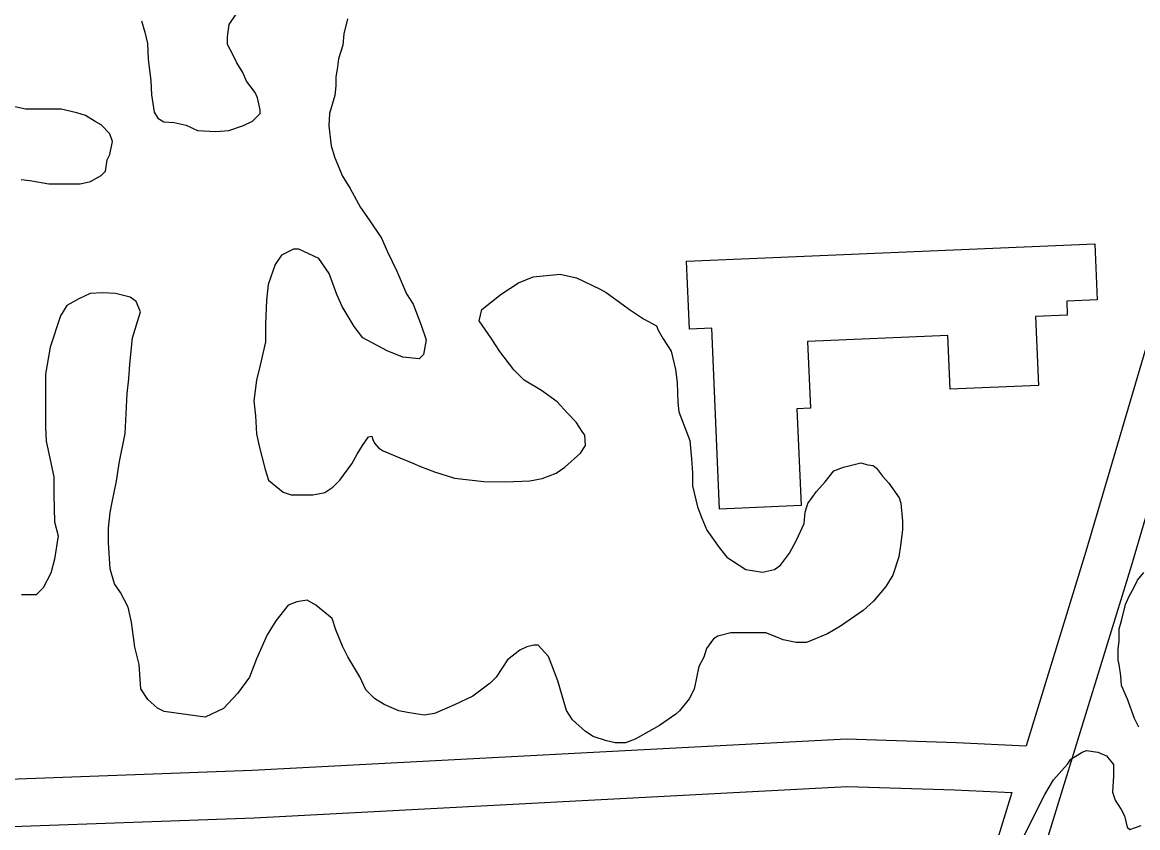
# Model space of a CAD drawing. Extents: x 3313447 to 3351316, y 703786 to 729172.
# Drawn here: x 3334360 to 3335065, y 726156 to 726665 of the extents above; entities that cross this region are included whole.
import ezdxf

# ---------------------------------------------------------------- set-up
doc = ezdxf.new("R2010")
doc.units = 0
for name, color, linetype in [('V-BLDG-OTLN', 7, 'Continuous'), ('V-ROAD-CNTR', 7, 'Continuous'), ('V-SITE-VEGE', 7, 'Continuous')]:
    doc.layers.add(name, color=color, linetype=linetype)

msp = doc.modelspace()

# ---------------------------------------------------------------- linework, layer by layer
at = {"layer": 'V-BLDG-OTLN'}
msp.add_lwpolyline([(3334800.12, 726357.7), (3334795.28, 726471.88), (3334781.18, 726471.28), (3334779.36, 726514.25), (3335037.5, 726525.2), (3335039, 726489.95), (3335019.65, 726489.13), (3335020.03, 726480.11), (3334999.92, 726479.26), (3335001.76, 726435.76), (3334946, 726433.39), (3334944.56, 726467.24), (3334855.91, 726463.48), (3334857.69, 726421.44), (3334849.18, 726421.08), (3334851.77, 726359.89)], close=True, dxfattribs=at)
at = {"layer": 'V-ROAD-CNTR'}
for points in [[(3335222.53, 727379.42), (3335223.27, 727288.12), (3335233.48, 727136.08), (3335244.07, 727083.05), (3335236.34, 727031.72), (3335231.49, 726982.44), (3335183.77, 726837.36), (3335113.47, 726607.76), (3335031.82, 726330.9), (3334994.04, 726208.17)], [(3335096, 726442.46), (3335060.54, 726322.24), (3334995.68, 726111.55)], [(3334339.55, 726186.63), (3334504.83, 726192.64), (3334880.57, 726212.46), (3334949.92, 726210.26), (3334994.03, 726208.17)], [(3334341.29, 726156.67), (3334506.16, 726162.67), (3334880.88, 726182.43), (3334948.73, 726180.28), (3334984.92, 726178.57)], [(3334984.92, 726178.57), (3334900.07, 725902.94), (3334895.63, 725887.58)]]:
    msp.add_lwpolyline(points, dxfattribs=at)
at = {"layer": 'V-SITE-VEGE'}
for points in [[(3334434.92, 726666.15), (3334437.09, 726659), (3334438.71, 726651.86), (3334439.22, 726641.97), (3334440.82, 726628.25), (3334441.34, 726619.46), (3334442.95, 726608.47), (3334445.14, 726604.62), (3334448.97, 726602.42), (3334455.56, 726601.85), (3334463.23, 726600.17), (3334470.36, 726596.85), (3334481.89, 726596.26), (3334490.12, 726596.79), (3334499.47, 726600.05), (3334504.97, 726602.77), (3334509.92, 726607.7), (3334509.93, 726609.89), (3334508.31, 726617.58), (3334506.68, 726620.88), (3334501.21, 726628.04), (3334499.03, 726633.54), (3334495.21, 726639.59), (3334493.03, 726643.99), (3334489.21, 726651.14), (3334489.23, 726656.08), (3334490.35, 726663.76), (3334494.77, 726670.33)], [(3334565.03, 726667.34), (3334562.8, 726658.02), (3334562.22, 726650.89), (3334559.45, 726642.11), (3334558.88, 726637.17), (3334557.76, 726630.59), (3334557.74, 726625.1), (3334557.18, 726619.06), (3334553.84, 726607.55), (3334553.27, 726599.86), (3334554.87, 726587.23), (3334557.04, 726579.54), (3334561.94, 726567.99), (3334566.85, 726560.29), (3334573.4, 726548.19), (3334578.86, 726540.49), (3334586.51, 726528.93), (3334590.32, 726520.14), (3334596.32, 726508.04), (3334602.31, 726493.74), (3334606.68, 726487.14), (3334611.58, 726473.95), (3334614.83, 726464.6), (3334613.16, 726455.28), (3334610.4, 726452.54), (3334599.98, 726453.67), (3334590.11, 726457.55), (3334574.76, 726465.84), (3334569.3, 726473), (3334561.66, 726485.65), (3334558.39, 726493.34), (3334553.5, 726506.54), (3334546.94, 726515.89), (3334534.33, 726521.97), (3334531.04, 726521.98), (3334523.34, 726518.17), (3334519.48, 726512.14), (3334515.04, 726499.53), (3334513.91, 726489.65), (3334513.31, 726474.28), (3334513.27, 726463.31), (3334509.93, 726448.5), (3334507.7, 726439.17), (3334506.01, 726426), (3334507.07, 726416.67), (3334507.58, 726405.14), (3334509.2, 726397.44), (3334512.99, 726382.61), (3334515.17, 726376.01), (3334524.47, 726368.3), (3334529.41, 726366.63), (3334543.13, 726366.59), (3334548.62, 726367.66), (3334550.82, 726368.21), (3334555.77, 726371.48), (3334560.18, 726375.86), (3334567.9, 726386.26), (3334571.22, 726392.29), (3334574.53, 726397.77), (3334578.39, 726403.24), (3334580.59, 726403.79), (3334581.13, 726401.59), (3334582.22, 726399.39), (3334584.96, 726396.08), (3334587.69, 726394.43)], [(3334358.82, 726565.94), (3334364.3, 726565.38), (3334376.37, 726563.14), (3334396.13, 726563.07), (3334402.73, 726564.7), (3334409.33, 726568.52), (3334412.08, 726571.25), (3334413.21, 726578.39), (3334414.86, 726581.67), (3334416.54, 726589.9), (3334414.91, 726594.85), (3334409.44, 726600.35), (3334405.6, 726602.57), (3334399.58, 726606.43), (3334394.09, 726608.09), (3334384.22, 726610.33), (3334361.71, 726610.4), (3334354.03, 726612.08)], [(3334587.69, 726394.43), (3334598.11, 726390), (3334606.33, 726386.68), (3334611.27, 726384.47), (3334620.04, 726381.14), (3334632.65, 726377.26), (3334651.31, 726375), (3334665.03, 726374.95), (3334680.41, 726375.45), (3334688.1, 726377.07), (3334696.89, 726380.33), (3334702.39, 726384.15), (3334712.31, 726392.91), (3334715.62, 726397.83), (3334715.09, 726404.42), (3334713.45, 726406.62), (3334709.63, 726412.68), (3334704.16, 726418.18), (3334697.59, 726425.34), (3334687.74, 726432.51), (3334676.78, 726439.14), (3334670.22, 726445.75), (3334661.47, 726457.31), (3334656.01, 726465.56), (3334648.36, 726476.57), (3334650.03, 726483.7), (3334662.15, 726493.54), (3334673.15, 726500.64), (3334682.49, 726504.45), (3334699.52, 726506.03), (3334709.94, 726503.8), (3334724.74, 726496.62), (3334728.57, 726494.41), (3334743.91, 726483.38), (3334752.12, 726477.86), (3334760.34, 726473.44), (3334761.43, 726470.69), (3334764.71, 726465.19), (3334769.62, 726457.48), (3334772.33, 726445.95), (3334773.4, 726437.71), (3334773.9, 726425.08), (3334774.43, 726419.04), (3334778.78, 726408.05), (3334781.5, 726400.9), (3334782.56, 726389.37), (3334783.08, 726380.58), (3334783.05, 726372.35), (3334786.3, 726359.16), (3334789.02, 726352.01), (3334792.29, 726344.32), (3334799.94, 726333.31), (3334804.86, 726327.26), (3334816.91, 726319.53), (3334827.33, 726317.85), (3334835.02, 726319.47), (3334838.87, 726322.2), (3334844.39, 726329.87), (3334848.81, 726338.09), (3334853.79, 726348.5), (3334854.36, 726355.64), (3334856.02, 726361.12), (3334861.54, 726368.79), (3334867.05, 726374.81), (3334872.57, 726381.92), (3334878.61, 726384.1), (3334889.6, 726386.81), (3334893.99, 726385.69), (3334897.28, 726385.13), (3334899.47, 726383.48), (3334903.3, 726378.52), (3334907.13, 726374.12), (3334913.68, 726364.76), (3334914.77, 726361.47), (3334915.83, 726349.93), (3334915.81, 726344.45), (3334914.67, 726334.57), (3334913.55, 726327.43), (3334909.67, 726315.92), (3334905.25, 726308.8), (3334897.54, 726299.49), (3334890.93, 726293.48), (3334876.62, 726283.64), (3334868.37, 726278.73), (3334855.18, 726273.29), (3334848.59, 726273.31), (3334840.36, 726274.98), (3334836.52, 726276.64), (3334829.4, 726279.42), (3334807.43, 726279.49), (3334799.19, 726277.32), (3334796.45, 726275.68), (3334792.03, 726269.66), (3334790.37, 726264.18), (3334787.05, 726258.15), (3334784.26, 726243.89), (3334780.94, 726237.86), (3334774.88, 726230.19), (3334772.67, 726228.01), (3334762.22, 726220.91), (3334746.82, 726212.18)], [(3334746.82, 726212.18), (3334740.77, 726210), (3334734.19, 726210.02), (3334728.7, 726211.14), (3334720.47, 726213.91), (3334715.54, 726217.22), (3334707.33, 726224.39), (3334703.51, 726230.44), (3334698.09, 726249.12), (3334692.1, 726264.51), (3334685.54, 726271.67), (3334682.79, 726271.68), (3334678.4, 726270.6), (3334674, 726268.42), (3334666.29, 726262.4), (3334662.98, 726257.48), (3334659.12, 726251.45), (3334655.26, 726247.62), (3334644.26, 726239.43), (3334632.71, 726233.98), (3334620.06, 726228.53), (3334613.47, 726227.45), (3334603.05, 726229.14), (3334597.56, 726230.26), (3334588.24, 726234.13), (3334582.22, 726237.99), (3334576.75, 726243.5), (3334572.93, 726251.75), (3334565.29, 726264.4), (3334562.02, 726271), (3334557.66, 726281.45), (3334555.49, 726288.59), (3334545.09, 726296.86), (3334539.61, 726300.17), (3334533.02, 726299.1), (3334527.52, 726296.92), (3334519.8, 726287.06), (3334514.28, 726278.3), (3334507.64, 726262.95), (3334503.21, 726251.44), (3334495.49, 726241.04), (3334486.68, 726231.73), (3334475.13, 726226.28), (3334465.8, 726227.41), (3334449.34, 726229.67), (3334444.95, 726231.88), (3334438.93, 726237.39), (3334434.56, 726243.99), (3334433.52, 726259.36), (3334430.81, 726270.35), (3334428.67, 726286.28), (3334426.51, 726295.62), (3334421.6, 726304.97), (3334417.77, 726310.47), (3334415.06, 726319.81), (3334414.02, 726336.29), (3334414.05, 726345.62), (3334415.19, 726355.5), (3334416.31, 726362.08), (3334419.1, 726375.24), (3334420.78, 726386.77), (3334424.69, 726405.42), (3334425.87, 726430.67), (3334427, 726440), (3334427.58, 726449.33), (3334429.29, 726465.79), (3334434.29, 726482.24), (3334431.56, 726488.84), (3334427.73, 726491.6), (3334418.4, 726493.82), (3334410.17, 726494.4), (3334402.48, 726493.88), (3334395.34, 726490.61), (3334387.64, 726486.24), (3334383.77, 726479.67), (3334377.12, 726459.93), (3334374.31, 726442.92), (3334374.2, 726409.44), (3334374.71, 726400.65), (3334379.58, 726378.13), (3334379.54, 726366.6), (3334380.03, 726349.58), (3334382.2, 726340.79), (3334379.95, 726325.97), (3334377.72, 726317.2), (3334372.75, 726307.88), (3334368.34, 726303.51), (3334359.01, 726303.54)], [(3335065.25, 726219.86), (3335062.52, 726225.36), (3335058.17, 726237.46), (3335054.36, 726246.25), (3335053.83, 726252.29), (3335052.76, 726259.43), (3335052.22, 726262.18), (3335052.24, 726269.32), (3335052.81, 726274.25), (3335052.83, 726281.94), (3335054.5, 726287.97), (3335056.73, 726297.3), (3335058.94, 726302.23), (3335062.26, 726308.26), (3335064.47, 726312.64), (3335068.33, 726317.57)], [(3334992.55, 726150.94), (3335005.81, 726177.25), (3335011.33, 726186.56), (3335020.15, 726196.41), (3335022.36, 726199.7), (3335029.51, 726204.07), (3335032.26, 726205.15), (3335039.39, 726204.03), (3335044.87, 726201.82), (3335049.25, 726196.31), (3335049.22, 726189.18), (3335048.64, 726178.75), (3335050.27, 726173.8), (3335054.09, 726167.75), (3335056.27, 726163.9), (3335057.89, 726156.76), (3335059.54, 726155.1), (3335066.68, 726157.82)]]:
    msp.add_lwpolyline(points, dxfattribs=at)

doc.saveas('drawing.dxf')
